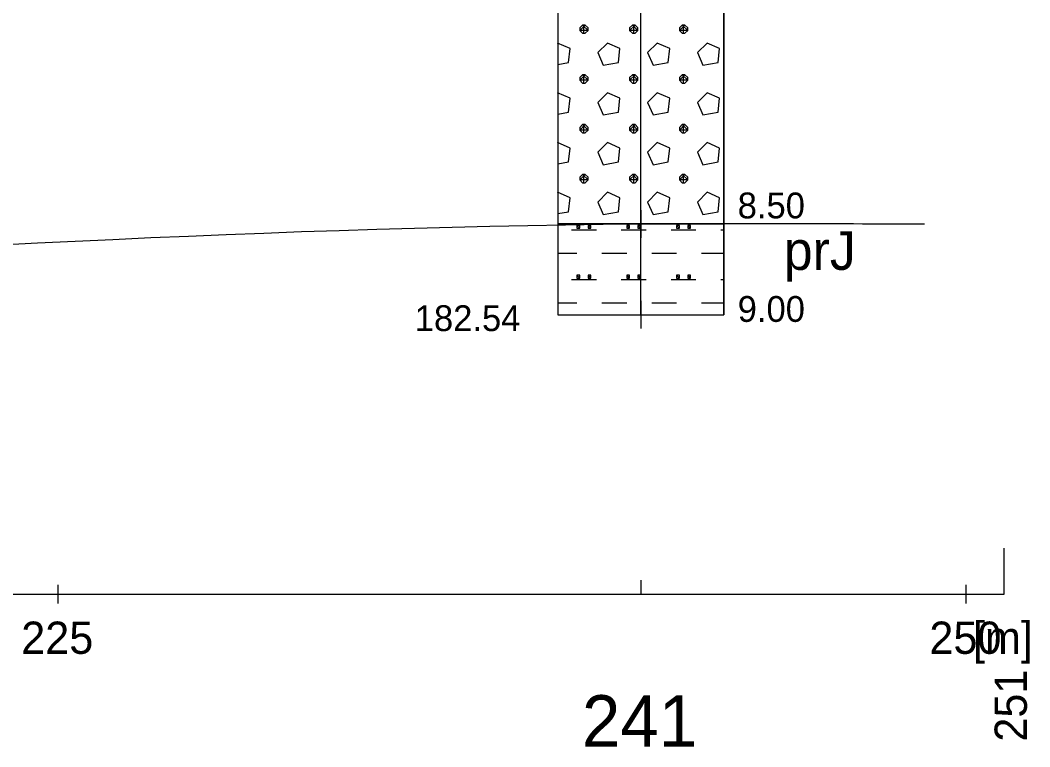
# Model space of a CAD drawing. Extents: x 3042 to 4120, y 576 to 2694.
# Drawn here: x 3431.14 to 3458.93, y 1395.96 to 1415.98 of the extents above; entities that cross this region are included whole.
import ezdxf

# ---------------------------------------------------------------- set-up
doc = ezdxf.new("R2010")
doc.units = 0
for name, color, linetype in [('12', 7, 'Continuous'), ('14', 7, 'Continuous'), ('17', 7, 'Continuous'), ('18', 7, 'Continuous'), ('51', 7, 'Continuous'), ('52', 7, 'Continuous'), ('53', 7, 'Continuous'), ('56', 7, 'Continuous'), ('7', 7, 'Continuous'), ('rozhraní', 7, 'Continuous')]:
    doc.layers.add(name, color=color, linetype=linetype)

msp = doc.modelspace()

# ---------------------------------------------------------------- linework, layer by layer
at = {"layer": '12'}
msp.add_line((3458.222, 1400.164), (3458.222, 1401.434), dxfattribs=at)
at = {"layer": '18'}
for p, q in [((3448.222, 1407.864), (3448.222, 1452.864)), ((3448.222, 1408.245), (3448.222, 1407.483)), ((3447.841, 1407.864), (3448.603, 1407.864)), ((3448.222, 1400.545), (3448.222, 1400.164))]:
    msp.add_line(p, q, dxfattribs=at)
at = {"layer": '51'}
for p, q in [((3446.655, 1415.616), (3446.655, 1415.845)), ((3448.027, 1415.616), (3448.027, 1415.845)), ((3449.399, 1415.616), (3449.399, 1415.845)), ((3446.655, 1414.244), (3446.655, 1414.473)), ((3448.027, 1414.244), (3448.027, 1414.473)), ((3449.399, 1414.244), (3449.399, 1414.473)), ((3446.655, 1412.873), (3446.655, 1413.101)), ((3448.027, 1412.873), (3448.027, 1413.101)), ((3449.399, 1412.873), (3449.399, 1413.101)), ((3446.655, 1411.501), (3446.655, 1411.73)), ((3448.027, 1411.501), (3448.027, 1411.73)), ((3449.399, 1411.501), (3449.399, 1411.73)), ((3446.312, 1410.206), (3446.998, 1410.206)), ((3447.684, 1410.206), (3448.37, 1410.206)), ((3449.056, 1410.206), (3449.741, 1410.206)), ((3450.427, 1410.206), (3450.508, 1410.206)), ((3445.936, 1409.558), (3446.465, 1409.558)), ((3447.151, 1409.558), (3447.836, 1409.558)), ((3448.522, 1409.558), (3449.208, 1409.558)), ((3449.894, 1409.558), (3450.508, 1409.558)), ((3446.312, 1408.834), (3446.998, 1408.834)), ((3447.684, 1408.834), (3448.37, 1408.834)), ((3449.056, 1408.834), (3449.741, 1408.834)), ((3450.427, 1408.834), (3450.508, 1408.834)), ((3445.936, 1408.187), (3446.465, 1408.187)), ((3447.151, 1408.187), (3447.836, 1408.187)), ((3448.522, 1408.187), (3449.208, 1408.187)), ((3449.894, 1408.187), (3450.508, 1408.187))]:
    msp.add_line(p, q, dxfattribs=at)
for points in [[(3445.936, 1410.364), (3450.508, 1410.364), (3450.508, 1423.864), (3445.936, 1423.864)], [(3445.936, 1407.864), (3450.508, 1407.864), (3450.508, 1410.364), (3445.936, 1410.364)]]:
    msp.add_lwpolyline(points, close=True, dxfattribs=at)
for points in [[(3446.617, 1415.845), (3446.541, 1415.768), (3446.541, 1415.692), (3446.617, 1415.616), (3446.693, 1415.616), (3446.77, 1415.692), (3446.77, 1415.768), (3446.693, 1415.845), (3446.617, 1415.845), (3446.77, 1415.692), (3446.541, 1415.692), (3446.693, 1415.845)], [(3447.989, 1415.845), (3447.913, 1415.768), (3447.913, 1415.692), (3447.989, 1415.616), (3448.065, 1415.616), (3448.141, 1415.692), (3448.141, 1415.768), (3448.065, 1415.845), (3447.989, 1415.845), (3448.141, 1415.692), (3447.913, 1415.692), (3448.065, 1415.845)], [(3449.36, 1415.845), (3449.284, 1415.768), (3449.284, 1415.692), (3449.36, 1415.616), (3449.437, 1415.616), (3449.513, 1415.692), (3449.513, 1415.768), (3449.437, 1415.845), (3449.36, 1415.845), (3449.513, 1415.692), (3449.284, 1415.692), (3449.437, 1415.845)], [(3445.936, 1414.761), (3446.236, 1414.816), (3446.274, 1415.197), (3445.931, 1415.349), (3445.931, 1415.349)], [(3447.036, 1415.083), (3447.189, 1414.74), (3447.608, 1414.816), (3447.646, 1415.197), (3447.303, 1415.349), (3447.036, 1415.083)], [(3448.408, 1415.083), (3448.56, 1414.74), (3448.979, 1414.816), (3449.017, 1415.197), (3448.675, 1415.349), (3448.408, 1415.083)], [(3449.78, 1415.083), (3449.932, 1414.74), (3450.351, 1414.816), (3450.389, 1415.197), (3450.046, 1415.349), (3449.78, 1415.083)], [(3446.617, 1414.473), (3446.541, 1414.397), (3446.541, 1414.321), (3446.617, 1414.244), (3446.693, 1414.244), (3446.77, 1414.321), (3446.77, 1414.397), (3446.693, 1414.473), (3446.617, 1414.473), (3446.77, 1414.321), (3446.541, 1414.321), (3446.693, 1414.473)], [(3447.989, 1414.473), (3447.913, 1414.397), (3447.913, 1414.321), (3447.989, 1414.244), (3448.065, 1414.244), (3448.141, 1414.321), (3448.141, 1414.397), (3448.065, 1414.473), (3447.989, 1414.473), (3448.141, 1414.321), (3447.913, 1414.321), (3448.065, 1414.473)], [(3449.36, 1414.473), (3449.284, 1414.397), (3449.284, 1414.321), (3449.36, 1414.244), (3449.437, 1414.244), (3449.513, 1414.321), (3449.513, 1414.397), (3449.437, 1414.473), (3449.36, 1414.473), (3449.513, 1414.321), (3449.284, 1414.321), (3449.437, 1414.473)], [(3445.936, 1413.39), (3446.236, 1413.444), (3446.274, 1413.825), (3445.931, 1413.978), (3445.931, 1413.978)], [(3447.036, 1413.711), (3447.189, 1413.368), (3447.608, 1413.444), (3447.646, 1413.825), (3447.303, 1413.978), (3447.036, 1413.711)], [(3448.408, 1413.711), (3448.56, 1413.368), (3448.979, 1413.444), (3449.017, 1413.825), (3448.675, 1413.978), (3448.408, 1413.711)], [(3449.78, 1413.711), (3449.932, 1413.368), (3450.351, 1413.444), (3450.389, 1413.825), (3450.046, 1413.978), (3449.78, 1413.711)], [(3446.617, 1413.101), (3446.541, 1413.025), (3446.541, 1412.949), (3446.617, 1412.873), (3446.693, 1412.873), (3446.77, 1412.949), (3446.77, 1413.025), (3446.693, 1413.101), (3446.617, 1413.101), (3446.77, 1412.949), (3446.541, 1412.949), (3446.693, 1413.101)], [(3447.989, 1413.101), (3447.913, 1413.025), (3447.913, 1412.949), (3447.989, 1412.873), (3448.065, 1412.873), (3448.141, 1412.949), (3448.141, 1413.025), (3448.065, 1413.101), (3447.989, 1413.101), (3448.141, 1412.949), (3447.913, 1412.949), (3448.065, 1413.101)], [(3449.36, 1413.101), (3449.284, 1413.025), (3449.284, 1412.949), (3449.36, 1412.873), (3449.437, 1412.873), (3449.513, 1412.949), (3449.513, 1413.025), (3449.437, 1413.101), (3449.36, 1413.101), (3449.513, 1412.949), (3449.284, 1412.949), (3449.437, 1413.101)], [(3445.936, 1412.018), (3446.236, 1412.073), (3446.274, 1412.454), (3445.931, 1412.606), (3445.931, 1412.606)], [(3447.036, 1412.339), (3447.189, 1411.997), (3447.608, 1412.073), (3447.646, 1412.454), (3447.303, 1412.606), (3447.036, 1412.339)], [(3448.408, 1412.339), (3448.56, 1411.997), (3448.979, 1412.073), (3449.017, 1412.454), (3448.675, 1412.606), (3448.408, 1412.339)], [(3449.78, 1412.339), (3449.932, 1411.997), (3450.351, 1412.073), (3450.389, 1412.454), (3450.046, 1412.606), (3449.78, 1412.339)], [(3446.617, 1411.73), (3446.541, 1411.654), (3446.541, 1411.577), (3446.617, 1411.501), (3446.693, 1411.501), (3446.77, 1411.577), (3446.77, 1411.654), (3446.693, 1411.73), (3446.617, 1411.73), (3446.77, 1411.577), (3446.541, 1411.577), (3446.693, 1411.73)], [(3447.989, 1411.73), (3447.913, 1411.654), (3447.913, 1411.577), (3447.989, 1411.501), (3448.065, 1411.501), (3448.141, 1411.577), (3448.141, 1411.654), (3448.065, 1411.73), (3447.989, 1411.73), (3448.141, 1411.577), (3447.913, 1411.577), (3448.065, 1411.73)], [(3449.36, 1411.73), (3449.284, 1411.654), (3449.284, 1411.577), (3449.36, 1411.501), (3449.437, 1411.501), (3449.513, 1411.577), (3449.513, 1411.654), (3449.437, 1411.73), (3449.36, 1411.73), (3449.513, 1411.577), (3449.284, 1411.577), (3449.437, 1411.73)], [(3445.936, 1410.647), (3446.236, 1410.701), (3446.274, 1411.082), (3445.931, 1411.235), (3445.931, 1411.235)], [(3447.036, 1410.968), (3447.189, 1410.625), (3447.608, 1410.701), (3447.646, 1411.082), (3447.303, 1411.235), (3447.036, 1410.968)], [(3448.408, 1410.968), (3448.56, 1410.625), (3448.979, 1410.701), (3449.017, 1411.082), (3448.675, 1411.235), (3448.408, 1410.968)], [(3449.78, 1410.968), (3449.932, 1410.625), (3450.351, 1410.701), (3450.389, 1411.082), (3450.046, 1411.235), (3449.78, 1410.968)], [(3446.465, 1410.32), (3446.465, 1410.244), (3446.541, 1410.244), (3446.541, 1410.32), (3446.465, 1410.32), (3446.541, 1410.244)], [(3446.77, 1410.32), (3446.77, 1410.244), (3446.846, 1410.244), (3446.846, 1410.32), (3446.77, 1410.32), (3446.846, 1410.244)], [(3447.836, 1410.32), (3447.836, 1410.244), (3447.913, 1410.244), (3447.913, 1410.32), (3447.836, 1410.32), (3447.913, 1410.244)], [(3448.141, 1410.32), (3448.141, 1410.244), (3448.217, 1410.244), (3448.217, 1410.32), (3448.141, 1410.32), (3448.217, 1410.244)], [(3449.208, 1410.32), (3449.208, 1410.244), (3449.284, 1410.244), (3449.284, 1410.32), (3449.208, 1410.32), (3449.284, 1410.244)], [(3449.513, 1410.32), (3449.513, 1410.244), (3449.589, 1410.244), (3449.589, 1410.32), (3449.513, 1410.32), (3449.589, 1410.244)], [(3446.465, 1408.949), (3446.465, 1408.872), (3446.541, 1408.872), (3446.541, 1408.949), (3446.465, 1408.949), (3446.541, 1408.872)], [(3446.77, 1408.949), (3446.77, 1408.872), (3446.846, 1408.872), (3446.846, 1408.949), (3446.77, 1408.949), (3446.846, 1408.872)], [(3447.836, 1408.949), (3447.836, 1408.872), (3447.913, 1408.872), (3447.913, 1408.949), (3447.836, 1408.949), (3447.913, 1408.872)], [(3448.141, 1408.949), (3448.141, 1408.872), (3448.217, 1408.872), (3448.217, 1408.949), (3448.141, 1408.949), (3448.217, 1408.872)], [(3449.208, 1408.949), (3449.208, 1408.872), (3449.284, 1408.872), (3449.284, 1408.949), (3449.208, 1408.949), (3449.284, 1408.872)], [(3449.513, 1408.949), (3449.513, 1408.872), (3449.589, 1408.872), (3449.589, 1408.949), (3449.513, 1408.949), (3449.589, 1408.872)]]:
    msp.add_lwpolyline(points, dxfattribs=at)
at = {"layer": '53'}
for p, q in [((3445.936, 1452.864), (3445.936, 1407.864)), ((3450.508, 1452.864), (3450.508, 1407.864)), ((3445.936, 1410.364), (3450.508, 1410.364)), ((3445.936, 1407.864), (3450.508, 1407.864))]:
    msp.add_line(p, q, dxfattribs=at)
at = {"layer": '56'}
for p, q in [((3448.222, 1410.745), (3448.222, 1409.983)), ((3447.841, 1410.364), (3448.603, 1410.364)), ((3448.222, 1408.245), (3448.222, 1407.483)), ((3447.841, 1407.864), (3448.603, 1407.864))]:
    msp.add_line(p, q, dxfattribs=at)
at = {"layer": '7'}
for p, q in [((3432.182, 1399.91), (3432.182, 1400.418)), ((3457.182, 1399.91), (3457.182, 1400.418)), ((3207.182, 1400.164), (3458.222, 1400.164))]:
    msp.add_line(p, q, dxfattribs=at)
at = {"layer": 'rozhraní'}
msp.add_spline([(3249.09, 1408.064), (3269.032, 1408.064), (3331.502, 1409.964), (3381.832, 1407.714), (3448.222, 1410.364), (3456.029, 1410.364)], degree=3, dxfattribs=at)

# ---------------------------------------------------------------- texts
at = {"layer": '12'}
msp.add_text('251', height=0.889, rotation=90, dxfattribs=at).set_placement((3458.85, 1396.1))
at = {"layer": '14'}
msp.add_text('241', height=1.4224, dxfattribs=at).set_placement((3446.602, 1395.958))
at = {"layer": '17'}
msp.add_text('182.54', height=0.7112, dxfattribs=at).set_placement((3441.999, 1407.412))
at = {"layer": '52'}
for s, height, p in [('8.50', 0.7112, (3450.889, 1410.518)), ('prJ', 1.0668, (3452.159, 1409.098)), ('9.00', 0.7112, (3450.889, 1407.666))]:
    msp.add_text(s, height=height, dxfattribs=at).set_placement(p)
at = {"layer": '7'}
for s, p in [('225', (3431.166, 1398.519)), ('250', (3456.166, 1398.519)), ('[m]', (3457.364, 1398.519))]:
    msp.add_text(s, height=0.889, dxfattribs=at).set_placement(p)

doc.saveas('drawing.dxf')
